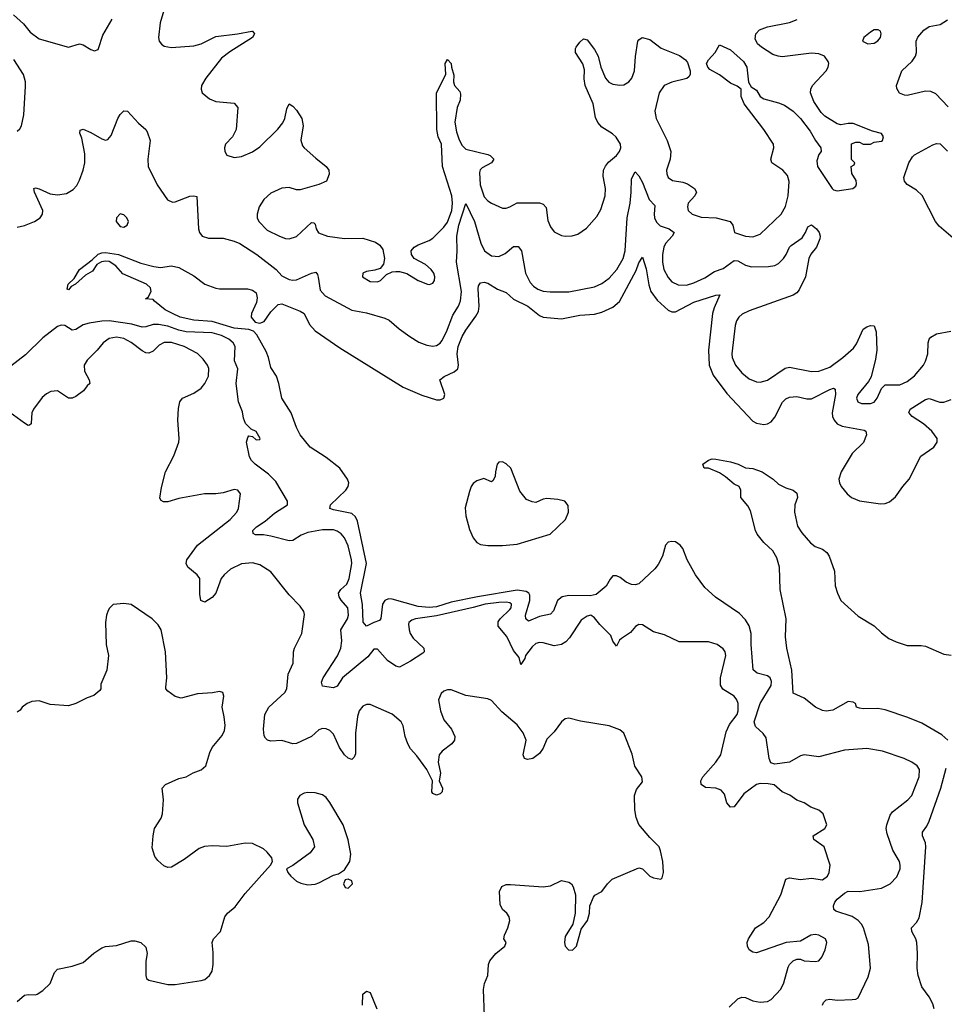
# Model space of a CAD drawing. Header units: inches. Extents: x 1449094 to 1618372, y 389908 to 534307.
# Tile 309 of 494: x 1542644 to 1547672, y 453334 to 458688. Entities that reach past the tile are written whole.
import ezdxf

# ---------------------------------------------------------------- set-up
doc = ezdxf.new("R2010")
doc.units = ezdxf.units.IN
doc.header["$MEASUREMENT"] = 0
doc.layers.add('B5445', color=7, linetype='Continuous')

msp = doc.modelspace()

# ---------------------------------------------------------------- linework, layer by layer
at = {"layer": 'B5445', "color": 5}
for points, elevation in [([(1543454.3, 458830), (1543408.7, 458670), (1543399.6, 458590), (1543402.6, 458570), (1543414.4, 458554.4), (1543430, 458544), (1543470, 458535.9), (1543590, 458546), (1543630, 458556.9), (1543710, 458595.9), (1543829, 458611), (1543906, 458626), (1543910, 458626), (1543920.7, 458610), (1543910.2, 458589.8), (1543786.4, 458513.6), (1543740.9, 458479.1), (1543656.5, 458370), (1543632.2, 458330), (1543630.4, 458310), (1543635.5, 458290), (1543676.4, 458256.4), (1543710, 458242.4), (1543810, 458234), (1543830.3, 458210.2), (1543822, 458090), (1543801.6, 458050), (1543763.8, 458010), (1543757.1, 457990), (1543759.3, 457970), (1543770, 457950.8), (1543810, 457937.4), (1543850, 457943.2), (1543910, 457969.1), (1543950, 457996.5), (1544048, 458092), (1544074.1, 458125.9), (1544085.3, 458150), (1544096.9, 458203.1), (1544110, 458230.7), (1544130, 458218), (1544150, 458196.4), (1544178.9, 458150), (1544184.6, 458110), (1544173.3, 458033.3), (1544182.4, 458002.4), (1544190.3, 457990.3), (1544254.1, 457934.1), (1544310.5, 457890), (1544325.5, 457870), (1544327.7, 457847.7), (1544311.6, 457810), (1544270, 457791.2), (1544170, 457762.6), (1544150, 457763.1), (1544110, 457774.6), (1544070, 457772.2), (1544010, 457744.4), (1543972.2, 457710), (1543945.3, 457670), (1543934.9, 457630), (1543934.9, 457610), (1543944.2, 457590), (1543990, 457544), (1544056.4, 457510), (1544090, 457498.3), (1544110, 457495.7), (1544150, 457509.5), (1544230, 457584.9), (1544243.4, 457583.4), (1544250, 457576), (1544255.8, 457550), (1544269.5, 457529.5), (1544317.3, 457510), (1544410, 457498.2), (1544510, 457500.2), (1544578.8, 457478.8), (1544601.8, 457461.8), (1544618, 457438), (1544628.2, 457390), (1544621.4, 457358.6), (1544604.5, 457335.5), (1544575.2, 457324.8), (1544530, 457318.7), (1544510.8, 457310), (1544507.7, 457290), (1544550, 457264.9), (1544590, 457263.1), (1544605.2, 457270), (1544638, 457302), (1544670, 457316), (1544690, 457318.8), (1544710, 457318.8), (1544750, 457307.7), (1544810.8, 457270), (1544862, 457250), (1544871.6, 457248.4), (1544890, 457254.8), (1544899.5, 457270), (1544900.7, 457290), (1544895.6, 457310), (1544880.7, 457330), (1544850, 457355.6), (1544788.7, 457390), (1544774, 457410), (1544773.2, 457430), (1544789.2, 457450), (1544810, 457463), (1544870, 457487), (1544890, 457500.4), (1544950, 457559.5), (1544970, 457586.4), (1544993, 457650), (1544997, 457690), (1544993.4, 457730), (1544943.4, 457890), (1544937.1, 458010), (1544919.8, 458050), (1544912.8, 458090), (1544909.7, 458290.3), (1544962, 458390), (1544958, 458450), (1544970, 458471), (1544991, 458450), (1544991.3, 458430), (1545005.4, 458385.4), (1545003, 458350), (1545008.5, 458330), (1545037.1, 458297.1), (1545041.7, 458281.7), (1545038.3, 458250), (1545022.8, 458210), (1545011, 458130), (1545018.6, 458078.6), (1545033.8, 458033.8), (1545050, 458002.6), (1545070, 457983.2), (1545190, 457954.7), (1545203, 457950), (1545223.1, 457930), (1545210.4, 457910), (1545158, 457882), (1545148.7, 457871.3), (1545144.1, 457855.9), (1545148.1, 457790), (1545170, 457724.9), (1545190, 457702.4), (1545209.5, 457689.5), (1545270, 457662.3), (1545290, 457663.1), (1545309.8, 457670.2), (1545350, 457691.4), (1545470, 457691.3), (1545490, 457685.3), (1545506, 457666), (1545516.3, 457596.3), (1545530, 457560.4), (1545550, 457534.9), (1545590, 457514.3), (1545610, 457510.3), (1545648.3, 457511.7), (1545678.2, 457521.8), (1545726, 457554), (1545783.1, 457616.9), (1545804.3, 457655.7), (1545827.4, 457730), (1545829, 457770), (1545816, 457836), (1545819.1, 457870), (1545828.9, 457891.1), (1545846.7, 457913.3), (1545889.7, 457950), (1545906, 457970), (1545912.6, 457990), (1545910.8, 458010.8), (1545888.4, 458048.5), (1545867.2, 458067.2), (1545810, 458102.9), (1545788.7, 458128.7), (1545775.5, 458155.5), (1545762.5, 458230), (1545719.4, 458330), (1545713.6, 458366.4), (1545715.1, 458415.1), (1545707, 458447), (1545666.6, 458510), (1545666, 458530), (1545670, 458538), (1545690, 458566), (1545710, 458582.8), (1545730, 458578.8), (1545770, 458526), (1545790.2, 458490), (1545804.4, 458430), (1545829, 458370), (1545847.3, 458347.3), (1545870, 458336.9), (1545908, 458332), (1545930, 458334), (1545957, 458350), (1545973.6, 458370), (1545987.6, 458410), (1545992.9, 458487.1), (1546005.6, 458570), (1546010, 458578.8), (1546029.6, 458590.3), (1546070, 458579.1), (1546133, 458533), (1546232.8, 458492.7), (1546264.9, 458470), (1546275.1, 458455.1), (1546290.7, 458410), (1546290.7, 458390), (1546283, 458377), (1546272, 458368), (1546190, 458348.4), (1546149.4, 458330.6), (1546121.3, 458290), (1546098.2, 458190), (1546105.6, 458150), (1546164.9, 458030), (1546184.2, 457970), (1546182, 457930), (1546161.7, 457870), (1546162.8, 457850), (1546170.2, 457830.2), (1546193, 457813), (1546250, 457805), (1546275.9, 457795.9), (1546312.8, 457770), (1546324, 457750), (1546316, 457730), (1546279, 457690), (1546274.7, 457670), (1546279, 457650), (1546301.3, 457630), (1546350, 457614), (1546431, 457610), (1546507.3, 457590), (1546522.4, 457570), (1546531, 457530), (1546590.2, 457510.2), (1546630, 457506.9), (1546670, 457522.3), (1546784.4, 457630), (1546808.5, 457671.5), (1546823.2, 457730), (1546828.3, 457808.3), (1546820, 457840), (1546794, 457870), (1546733.6, 457910), (1546728, 457930), (1546744.7, 457990), (1546743, 458010), (1546691, 458091), (1546582.7, 458230), (1546566.6, 458270), (1546568, 458310), (1546546, 458326), (1546510, 458342.7), (1546450, 458387), (1546397, 458417), (1546385.2, 458430), (1546379.3, 458450), (1546389.3, 458470), (1546426, 458510), (1546450, 458551.3), (1546510, 458524.4), (1546580.2, 458460.2), (1546598.4, 458430), (1546607.3, 458347.3), (1546622, 458322), (1546650, 458304.7), (1546671, 458270), (1546690, 458257.3), (1546770, 458236.3), (1546802, 458222), (1546850.5, 458190.5), (1546890.6, 458150.6), (1546942, 458082), (1546970.8, 458030), (1547001, 457990), (1547002.8, 457970), (1546990, 457954), (1546979.6, 457920.4), (1546982.6, 457890), (1547062.4, 457770), (1547070, 457763.1), (1547090, 457757.6), (1547174, 457770), (1547190, 457782.8), (1547195.1, 457795.1), (1547192.5, 457812.5), (1547169, 457851), (1547166, 457890), (1547182, 457898), (1547186, 457910), (1547168, 457928), (1547167.3, 458012.7), (1547190, 458022), (1547210, 458022), (1547230, 458011.3), (1547270, 458011.3), (1547290, 458021), (1547330, 458026.8), (1547335.3, 458030), (1547341.2, 458050), (1547330, 458068.7), (1547282, 458082), (1547176, 458124), (1547150, 458124), (1547110, 458115.3), (1547090, 458122), (1547022.7, 458162.7), (1547002.7, 458182.7), (1546962.5, 458242.5), (1546943.7, 458290), (1546946, 458310), (1546955.6, 458330), (1547029.7, 458410), (1547040.5, 458430), (1547043.6, 458450), (1547040.5, 458460.5), (1547020.9, 458490), (1546990, 458502.7), (1546950, 458505.5), (1546790, 458484.8), (1546768.5, 458488.5), (1546738.8, 458498.8), (1546678.2, 458538.2), (1546656.3, 458556.3), (1546643.3, 458583.3), (1546647.6, 458610), (1546667.3, 458632.7), (1546710, 458648.6), (1546830, 458672.9), (1546871, 458689)], 560), ([(1542610, 458713.7), (1542664.2, 458664.2), (1542700, 458620), (1542750, 458583.6), (1542910, 458538.8), (1542970, 458556.3), (1542990, 458550.6), (1543030, 458525.5), (1543050, 458519.1), (1543070, 458524.9), (1543073.3, 458530), (1543095.8, 458604.2), (1543147.4, 458690)], 560), ([(1547693.7, 458213.7), (1547625.3, 458285.3), (1547597.8, 458297.8), (1547570, 458299.2), (1547470, 458275.1), (1547456.3, 458276.3), (1547427.6, 458287.6), (1547414.2, 458314.1), (1547412.8, 458330), (1547418.3, 458350), (1547441.5, 458410), (1547497.2, 458462.8), (1547514.8, 458490), (1547519.8, 458510), (1547518.5, 458570), (1547527.4, 458592.6), (1547561, 458630), (1547589.6, 458650), (1547650, 458660.7), (1547690, 458686.5)], 540), ([(1542630, 458082), (1542645.4, 458094.6), (1542654, 458110), (1542667.1, 458170), (1542675.8, 458324.2), (1542674.7, 458350), (1542664.7, 458390), (1542611.9, 458471.9)], 560), ([(1542630, 457560.1), (1542670, 457568.8), (1542723.8, 457590), (1542755.3, 457610), (1542768.2, 457630), (1542769.8, 457650), (1542724, 457750), (1542721.2, 457770), (1542730, 457773.7), (1542750, 457768.7), (1542810, 457741.2), (1542850, 457734.5), (1542898, 457742), (1542935.1, 457764.9), (1542954.4, 457785.6), (1542970, 457815.3), (1542989.3, 457870), (1542997.3, 457910), (1542997.4, 457957.4), (1542982.5, 458042.5), (1542971.8, 458070), (1542972.9, 458087.1), (1542990, 458092), (1543030, 458074.6), (1543090, 458039.5), (1543110, 458033), (1543124.1, 458035.9), (1543142, 458058), (1543177.2, 458150), (1543190, 458172), (1543210, 458191.3), (1543230, 458191), (1543290, 458124.7), (1543330, 458091), (1543337.5, 458077.5), (1543352.7, 458030), (1543340.3, 457930), (1543342.6, 457890), (1543391.5, 457790), (1543448.2, 457708.2), (1543474.9, 457694.9), (1543490, 457697), (1543570, 457728.5), (1543590.6, 457730.6), (1543606.4, 457726.4), (1543616.9, 457550), (1543621.1, 457530), (1543635.5, 457510), (1543670, 457499.1), (1543750, 457499.7), (1543810, 457483.7), (1543841.5, 457470), (1543934, 457410), (1544038.3, 457330), (1544070, 457294.9), (1544110, 457274.9), (1544130, 457270.4), (1544150, 457272.4), (1544230, 457310.2), (1544254.1, 457314.1), (1544262.9, 457302.9), (1544267.1, 457287.1), (1544277.2, 457217.2), (1544305.3, 457185.3), (1544450, 457108.8), (1544530, 457094.3), (1544630, 457065.5), (1544653.5, 457053.5), (1544706.6, 457006.6), (1544764.6, 456964.6), (1544813.9, 456933.9), (1544857.6, 456917.6), (1544890, 456913.1), (1544910, 456916.4), (1544930, 456928.9), (1544939.2, 456940.8), (1544964.5, 456990), (1544998.5, 457081.5), (1545029.9, 457130), (1545041.2, 457158.8), (1545045.8, 457210), (1545018.8, 457370), (1545023.5, 457430), (1545021.8, 457510), (1545032, 457570), (1545070, 457688.2), (1545117.1, 457590), (1545152.2, 457472.2), (1545172.3, 457430), (1545210, 457403.5), (1545250, 457399.2), (1545284, 457416), (1545330, 457454.7), (1545354.8, 457454.8), (1545372.9, 457430), (1545394, 457310), (1545419.1, 457259.1), (1545438, 457238), (1545461.9, 457221.9), (1545490, 457211.9), (1545527.8, 457207.8), (1545630, 457207.3), (1545770, 457234.2), (1545810, 457253.2), (1545850, 457281.6), (1545890.7, 457329.3), (1545925.4, 457390), (1545936.7, 457430), (1545946.5, 457610), (1545963.6, 457690), (1545969.9, 457749.9), (1545970, 457822), (1545990, 457860.7), (1546010, 457838), (1546030, 457802), (1546066.3, 457710), (1546097, 457677), (1546094.1, 457630), (1546096.8, 457610), (1546107.2, 457587.2), (1546127.2, 457567.2), (1546175.8, 457550), (1546202.3, 457530), (1546191.3, 457510), (1546155.5, 457470), (1546146.3, 457450), (1546138.9, 457410), (1546139.2, 457370), (1546147.2, 457330), (1546170, 457285.8), (1546190, 457262.9), (1546225.5, 457245.5), (1546270, 457244.8), (1546310, 457256), (1546370, 457284.5), (1546422.4, 457317.6), (1546470, 457335.6), (1546530, 457377.5), (1546550, 457377), (1546590, 457352.7), (1546624.1, 457344.1), (1546715, 457345), (1546750, 457351.3), (1546770, 457362.8), (1546796.8, 457390), (1546811.7, 457410), (1546829.8, 457450), (1546839.7, 457460.3), (1546898.2, 457501.8), (1546917.7, 457530), (1546930, 457560.7), (1546950, 457572.4), (1546976.3, 457550), (1546990.8, 457530), (1546997.3, 457510), (1546995.5, 457495.5), (1546976.1, 457450), (1546946.8, 457413.2), (1546934.6, 457390), (1546916.3, 457290), (1546881.9, 457218.1), (1546870, 457202.4), (1546850.6, 457189.4), (1546610, 457104), (1546573.4, 457086.6), (1546554, 457070), (1546541.6, 457050), (1546534.9, 457025.1), (1546516.3, 456870), (1546518, 456850), (1546537.2, 456810), (1546570, 456767.9), (1546610, 456734.7), (1546650, 456718.2), (1546670, 456717.2), (1546710, 456728.4), (1546807.1, 456792.9), (1546830, 456798.6), (1546950, 456774.3), (1546990, 456776.8), (1547050, 456798.8), (1547120.7, 456850), (1547177.6, 456902.4), (1547195.3, 456924.7), (1547230, 457005.3), (1547250, 457018.3), (1547270, 457024.4), (1547290, 457022.8), (1547301.1, 456990), (1547304.8, 456890), (1547298.5, 456841.5), (1547273.5, 456746.5), (1547258.9, 456721), (1547201.8, 456650), (1547194.3, 456630), (1547201.3, 456610), (1547221, 456601), (1547270, 456601), (1547290, 456608.5), (1547307.7, 456630), (1547330, 456682), (1547350, 456703), (1547430, 456702.4), (1547470, 456720.9), (1547510, 456750.3), (1547558.5, 456810), (1547570, 456830.5), (1547582.2, 456870), (1547584.2, 456930), (1547589.8, 456950), (1547599.1, 456961), (1547630, 456978.9), (1547706.6, 456993.4)], 540), ([(1547770, 457456.3), (1547644.2, 457564.2), (1547623.5, 457590), (1547552.2, 457732.2), (1547521.5, 457761.5), (1547470, 457791.4), (1547455.9, 457810), (1547451.1, 457830), (1547478.6, 457910), (1547498.8, 457941.2), (1547510, 457952), (1547610, 458007.3), (1547630, 458014.6), (1547650, 458012.4), (1547690, 457972.7)], 540), ([(1547009.7, 453330), (1547015.5, 453344.5), (1547030, 453357.6), (1547050, 453361.8), (1547090, 453356), (1547170, 453359.6), (1547190, 453362.4), (1547202.7, 453370), (1547257.4, 453482.6), (1547269.8, 453530.2), (1547259.1, 453659.1), (1547233.3, 453750), (1547222.5, 453770), (1547203.8, 453790), (1547170, 453811.6), (1547081.2, 453841.2), (1547071.6, 453850), (1547069.2, 453870), (1547076.4, 453890), (1547090, 453905.5), (1547130, 453938.3), (1547150, 453948.4), (1547211.8, 453948.2), (1547330, 453966.1), (1547378, 453990), (1547413.5, 454026.5), (1547432.2, 454070), (1547432.3, 454090), (1547427.9, 454110), (1547392.2, 454172.2), (1547361.3, 454261.3), (1547356.2, 454290), (1547358.8, 454310), (1547378.2, 454361.8), (1547390, 454380.6), (1547474, 454446), (1547494.5, 454470), (1547536.1, 454570), (1547537.1, 454610), (1547524.5, 454630), (1547495.5, 454650), (1547454.1, 454670), (1547336.5, 454710), (1547250, 454725), (1547130, 454716.6), (1546990, 454679.9), (1546910, 454690.4), (1546890, 454684.7), (1546830, 454649.9), (1546750, 454638.9), (1546727.7, 454647.7), (1546720.2, 454670), (1546702.3, 454782.3), (1546686.3, 454806.3), (1546644.3, 454844.3), (1546637.3, 454870), (1546671.4, 454970), (1546730, 455066.7), (1546733.1, 455090), (1546724.7, 455110), (1546710, 455120.7), (1546655, 455135), (1546633.3, 455153.3), (1546621.2, 455290), (1546622.4, 455350), (1546611.1, 455391.1), (1546590, 455423.7), (1546559, 455459), (1546427.6, 455547.6), (1546370, 455600.7), (1546319.7, 455670), (1546273.6, 455750), (1546250, 455812.3), (1546236.2, 455830), (1546210, 455847.8), (1546190, 455851.1), (1546170, 455846), (1546155.3, 455830), (1546139.1, 455770), (1546115.1, 455724.9), (1546097.4, 455702.6), (1546010, 455620.8), (1545990, 455615.3), (1545970, 455617.4), (1545941.6, 455630), (1545910, 455655.1), (1545890, 455663.1), (1545870, 455663), (1545854, 455646), (1545832.9, 455607.1), (1545778.3, 455561.7), (1545745.7, 455554.3), (1545630, 455556.2), (1545593.6, 455550), (1545568.2, 455530), (1545546.8, 455473.2), (1545530, 455455.7), (1545470, 455443.4), (1545410, 455417.1), (1545397.1, 455430), (1545393.7, 455450), (1545418.9, 455530), (1545418.1, 455558.1), (1545413.2, 455570), (1545398.6, 455578.6), (1545350, 455585.5), (1545133, 455550), (1544990, 455520.6), (1544910, 455496), (1544871, 455491), (1544810, 455496.2), (1544670, 455536.6), (1544650, 455538.4), (1544629.7, 455530.3), (1544616.4, 455510), (1544608.3, 455431.7), (1544600, 455420), (1544569.5, 455410.5), (1544529.8, 455389.8), (1544512.4, 455412.4), (1544508, 455508), (1544497.6, 455570), (1544529.2, 455730.8), (1544481.7, 455961.7), (1544470, 455985.3), (1544450, 456002.9), (1544350, 456021.8), (1544329.8, 456030), (1544334.2, 456050), (1544417.6, 456130), (1544430, 456148.7), (1544432.9, 456170), (1544426.6, 456190), (1544385, 456250), (1544310, 456307.8), (1544224.1, 456364.1), (1544169.7, 456430), (1544149.7, 456470), (1544119.7, 456550), (1544070, 456629.5), (1544053.5, 456710), (1544040.3, 456750), (1544010, 456796.9), (1543997.7, 456850), (1543984.3, 456884.3), (1543934.1, 456974.1), (1543914.8, 456994.8), (1543890, 457003.9), (1543810.1, 457009.9), (1543690, 457045.7), (1543590, 457053.8), (1543517.2, 457070), (1543475.3, 457090), (1543435.3, 457110), (1543376.4, 457156.4), (1543370, 457166), (1543328, 457170), (1543342, 457178), (1543358, 457210), (1543355.3, 457230), (1543334, 457250), (1543205.6, 457305.6), (1543166, 457350), (1543130, 457372.8), (1543110, 457375.4), (1543088.8, 457371.2), (1543063.4, 457356.6), (1543040, 457320.1), (1543001.3, 457298.7), (1542946.8, 457250), (1542923, 457237), (1542910, 457219), (1542902.7, 457222.7), (1542907.6, 457250), (1542939.4, 457280.6), (1542969.8, 457330.2), (1543038.2, 457381.8), (1543070, 457412), (1543090, 457420.3), (1543110, 457422.3), (1543180.4, 457410), (1543303, 457363), (1543373.5, 457346.5), (1543410, 457340.8), (1543470, 457348.4), (1543510, 457339.5), (1543590, 457294), (1543650, 457250.3), (1543710, 457227.2), (1543730, 457223.7), (1543883.6, 457223.6), (1543910, 457217.7), (1543930, 457203), (1543935.7, 457175.7), (1543932, 457150), (1543904.1, 457090), (1543902.9, 457070), (1543923.6, 457043.5), (1543950, 457037.4), (1543973.4, 457046.6), (1544010, 457099.8), (1544050, 457139.4), (1544070, 457142.6), (1544170, 457102.4), (1544190.7, 457090.7), (1544220.1, 457030), (1544250, 456996.6), (1544384.1, 456904.1), (1544729.8, 456689.8), (1544830, 456646.7), (1544910, 456621.1), (1544930, 456621.5), (1544950.9, 456629.1), (1544955.3, 456650), (1544928.6, 456730), (1544951.8, 456748.2), (1545007.1, 456772.9), (1545026.3, 456790), (1545030.9, 456810), (1545023.2, 456870), (1545027.5, 456910), (1545050, 456964.9), (1545070, 457000.2), (1545125, 457075), (1545138.8, 457101.2), (1545141.7, 457130), (1545136.4, 457223.6), (1545139.6, 457240.4), (1545150, 457256.3), (1545170, 457261.3), (1545190, 457254.9), (1545241.9, 457221.9), (1545290, 457204.7), (1545328.8, 457168.8), (1545406.4, 457130), (1545470, 457078.6), (1545490, 457070.2), (1545590, 457061.8), (1545690, 457081.7), (1545770, 457085.9), (1545810, 457096.8), (1545870, 457124.4), (1545904.8, 457155.2), (1545995.5, 457324.5), (1546010, 457365.3), (1546030, 457396.4), (1546050, 457333.4), (1546065.1, 457245.1), (1546076.2, 457210), (1546110, 457161.7), (1546170, 457108.2), (1546190, 457099.2), (1546210, 457098.8), (1546310, 457151.7), (1546430.3, 457190.3), (1546451.8, 457191.8), (1546419.7, 457120.3), (1546412.2, 457090), (1546390.1, 456889.9), (1546394.1, 456810), (1546415.5, 456755.5), (1546490, 456656), (1546630, 456504.5), (1546650, 456493), (1546690, 456487.3), (1546710, 456490.2), (1546730, 456500.8), (1546750, 456525.7), (1546791.7, 456608.3), (1546810, 456625.5), (1546830, 456634.4), (1546870, 456639.4), (1546925.2, 456625.2), (1546950, 456626.4), (1547050, 456677), (1547070, 456683.6), (1547078.2, 456678.2), (1547079.8, 456650), (1547061.9, 456550), (1547064.1, 456530), (1547073.4, 456510), (1547090.1, 456490.1), (1547116.8, 456476.8), (1547236, 456456), (1547245.3, 456450), (1547249.2, 456430), (1547231.6, 456388.4), (1547170, 456328.4), (1547111.5, 456230), (1547099, 456190), (1547102, 456170), (1547111.3, 456150), (1547144.4, 456110), (1547167.4, 456090), (1547210, 456071.1), (1547324.9, 456055.1), (1547350, 456056.9), (1547374.2, 456065.8), (1547406.6, 456093.4), (1547446.3, 456150), (1547481.7, 456190), (1547544.9, 456315.1), (1547615.8, 456364.2), (1547632.8, 456390), (1547633, 456410), (1547604.4, 456450), (1547559.3, 456490), (1547497.2, 456530), (1547483.9, 456543.9), (1547479.3, 456550), (1547486.6, 456570), (1547570, 456622.8), (1547590, 456627.9), (1547648.3, 456608.3), (1547670, 456608.1), (1547710, 456623)], 520), ([(1546502.3, 453317.7), (1546550, 453364.2), (1546570, 453373.4), (1546590, 453372), (1546630, 453353.7), (1546670, 453344.9), (1546710, 453348.5), (1546730, 453360.5), (1546782.8, 453417.2), (1546798.5, 453450), (1546823.3, 453536.7), (1546830, 453550.7), (1546850, 453570.8), (1546870, 453578.8), (1546890, 453578.8), (1546910, 453571), (1546970, 453566.8), (1546990, 453571), (1547005.2, 453590), (1547023.7, 453630), (1547032.7, 453670), (1547025.2, 453690), (1546990, 453709.6), (1546970, 453714.3), (1546946.8, 453710), (1546890, 453678), (1546812, 453670), (1546650, 453614.5), (1546630, 453617.7), (1546611.6, 453630), (1546601.5, 453650), (1546600.4, 453670), (1546607.4, 453690), (1546644.7, 453750), (1546690, 453778), (1546719.7, 453810), (1546783.5, 453930), (1546810, 454014), (1546830, 454021.6), (1546890, 454011.8), (1546950, 454020.3), (1547010, 454011.6), (1547037.2, 454030), (1547045.7, 454050), (1547051, 454090), (1547018, 454190), (1546962, 454230), (1546958, 454250), (1547022, 454290), (1547032.7, 454310), (1547013.2, 454370), (1546988.9, 454388.9), (1546945.6, 454405.6), (1546910, 454428.7), (1546870, 454444), (1546832.1, 454472.1), (1546790, 454489.2), (1546747.2, 454527.2), (1546713.2, 454533.2), (1546670, 454534.2), (1546650, 454528.4), (1546582, 454478), (1546530, 454407.1), (1546510, 454405.1), (1546490, 454429.4), (1546476.4, 454476.4), (1546458.3, 454498.3), (1546430, 454508.7), (1546372.7, 454512.7), (1546349.6, 454530), (1546348, 454550), (1546358, 454570), (1546430, 454650.4), (1546457.4, 454690), (1546485.2, 454814.8), (1546504.5, 454855.5), (1546544.6, 454910), (1546551.7, 454930), (1546551.2, 454970), (1546542.9, 454990), (1546528.3, 455010), (1546466.7, 455046.7), (1546455.4, 455070), (1546455.5, 455110), (1546483, 455230), (1546479.6, 455250), (1546470, 455266), (1546437.2, 455290), (1546390, 455304), (1546230, 455304.4), (1546150, 455343), (1546090, 455359.7), (1546030, 455397.6), (1546010, 455398.4), (1545992, 455388), (1545965.1, 455354.9), (1545916.1, 455323.9), (1545906.2, 455313.8), (1545890, 455281.2), (1545870, 455308.7), (1545859.4, 455339.4), (1545798.8, 455398.8), (1545770, 455435.1), (1545750, 455449.7), (1545730, 455444.7), (1545697.5, 455422.5), (1545634, 455326), (1545614.4, 455305.6), (1545590.1, 455289.9), (1545550, 455283.5), (1545490, 455299.7), (1545470, 455302), (1545450, 455295.1), (1545430, 455277.4), (1545394.6, 455230), (1545390, 455214), (1545370, 455181.2), (1545359.4, 455219.4), (1545330, 455257.3), (1545293.7, 455333.7), (1545246.4, 455390), (1545245.9, 455414.1), (1545256.2, 455430), (1545310, 455481.5), (1545315.7, 455490), (1545318.2, 455510), (1545310, 455516.2), (1545290, 455520.4), (1545250, 455519), (1545175.8, 455510), (1545110, 455491.2), (1544910, 455447), (1544795.5, 455430), (1544776.7, 455423.3), (1544760.2, 455410), (1544759, 455401), (1544761.2, 455370), (1544767.6, 455350), (1544784.2, 455324.2), (1544840.9, 455270), (1544843.1, 455250), (1544836.1, 455243.9), (1544770, 455200.4), (1544710, 455168), (1544690, 455172), (1544643.4, 455203.4), (1544590, 455265.4), (1544570, 455264.4), (1544537.5, 455222.5), (1544399.6, 455110), (1544370, 455064.2), (1544350, 455054.3), (1544290, 455064.7), (1544285.6, 455085.6), (1544294.6, 455110), (1544371.5, 455228.5), (1544390.8, 455270), (1544396.1, 455310), (1544390.5, 455370), (1544426.7, 455430), (1544432.8, 455450), (1544429, 455490), (1544392.3, 455532.3), (1544381.7, 455550), (1544378.4, 455570), (1544389.8, 455590), (1544422.2, 455617.8), (1544436.1, 455650), (1544449.3, 455730), (1544448.8, 455750), (1544430, 455826.6), (1544410, 455869.8), (1544392.1, 455892.1), (1544370, 455907.5), (1544350, 455913.7), (1544290, 455913.5), (1544210, 455898.5), (1544175, 455885), (1544130, 455855.9), (1544110, 455853.7), (1544010, 455879.6), (1543970, 455886.2), (1543927.1, 455887.1), (1543913.4, 455893.4), (1543911.2, 455910), (1543931.2, 455930), (1543979.7, 455960.3), (1544030, 456004.1), (1544099.5, 456050), (1544100.9, 456070), (1544037.4, 456177.4), (1543996.9, 456216.9), (1543924.7, 456270), (1543904.4, 456290), (1543893.6, 456310), (1543878, 456390), (1543884.5, 456415.5), (1543890, 456424.7), (1543910, 456421), (1543930, 456404), (1543950, 456404.7), (1543952, 456410), (1543930, 456448.7), (1543902, 456462), (1543872.5, 456492.5), (1543861.8, 456521.8), (1543856.1, 456556.1), (1543834, 456610), (1543822, 456710), (1543829.5, 456790), (1543812.8, 456832.8), (1543814.9, 456910), (1543804.5, 456930), (1543781.8, 456950), (1543741.7, 456970), (1543690, 456985.3), (1543549.1, 456990.9), (1543510, 456999.1), (1543450, 457020.7), (1543399.3, 457030), (1543369.6, 457030.4), (1543330, 457017.5), (1543310, 457016), (1543252.9, 457032.9), (1543130.4, 457049.6), (1543090, 457048.5), (1543021.7, 457038.3), (1542990, 457028.7), (1542950, 457003.8), (1542930, 456999.8), (1542890, 457024.9), (1542870, 457027.1), (1542850, 457018.7), (1542770, 456957.6), (1542675.3, 456864.7), (1542595.4, 456804.6)], 540), ([(1545171.5, 453270), (1545165.4, 453414.6), (1545171.9, 453448.1), (1545189.3, 453490), (1545193.2, 453550), (1545201.2, 453570), (1545233.2, 453610), (1545282, 453650), (1545288.7, 453670), (1545277.2, 453690), (1545280.9, 453710), (1545298.4, 453750), (1545309.4, 453790), (1545306, 453810), (1545292.7, 453830), (1545269.4, 453850), (1545257.5, 453877.5), (1545252.5, 453947.5), (1545265.4, 453974.6), (1545290, 453984.9), (1545313.6, 453986.4), (1545490, 453972.4), (1545530, 453979.1), (1545590, 454006.8), (1545630, 453998.8), (1545644.7, 453990), (1545653.7, 453973.7), (1545665.5, 453930), (1545664, 453830), (1545651, 453769), (1545610, 453702), (1545606.7, 453670), (1545610.7, 453650), (1545627.7, 453630), (1545650, 453628), (1545671.8, 453650), (1545697.2, 453742.8), (1545732, 453790), (1545742, 453830), (1545743.7, 453870), (1545763.5, 453916.5), (1545771.7, 453928.3), (1545810, 453947.3), (1545840.9, 453990), (1545865.9, 454014.1), (1546010, 454075.5), (1546030.4, 454070.4), (1546070, 454030.8), (1546090, 454021), (1546130, 454014), (1546138, 454022), (1546144, 454050), (1546140.9, 454110), (1546129.4, 454169.4), (1546121.2, 454190), (1546070, 454240.9), (1546010, 454311.6), (1545995.6, 454350), (1545988.9, 454391.1), (1545986.6, 454470), (1545998, 454502), (1546030, 454544), (1546026.6, 454570), (1545988.5, 454628.5), (1545974.1, 454694.1), (1545928.5, 454808.5), (1545907.2, 454827.2), (1545850, 454848.5), (1545692.7, 454872.7), (1545630, 454889.4), (1545610, 454886), (1545590, 454869.3), (1545550, 454816.2), (1545510, 454776.2), (1545490, 454726), (1545470, 454697), (1545434, 454670), (1545404.7, 454664.8), (1545389.7, 454669.8), (1545382.6, 454690), (1545397.7, 454770), (1545382, 454810), (1545350, 454853.7), (1545265.2, 454925.2), (1545210, 454985.1), (1545190, 454994.3), (1545070, 455013), (1544990, 455044.2), (1544970, 455043.6), (1544950, 455036.2), (1544936.1, 455023.9), (1544921.6, 454990), (1544931.7, 454930), (1544950, 454880.5), (1544992, 454830), (1545010.3, 454790), (1545008.5, 454770), (1544994, 454750), (1544941.3, 454710), (1544925.3, 454690), (1544920.3, 454650), (1544931.5, 454590), (1544925.5, 454550), (1544943.7, 454510), (1544941.1, 454490), (1544930, 454478.9), (1544910, 454471.2), (1544890, 454480.5), (1544884.8, 454490), (1544888, 454550), (1544858.3, 454610), (1544804.2, 454684.2), (1544770, 454722.6), (1544754.6, 454750), (1544739.5, 454790), (1544729, 454849), (1544718, 454870), (1544670, 454912.1), (1544550, 454964.5), (1544530, 454963.6), (1544510, 454955.6), (1544490, 454929.4), (1544481.8, 454898.1), (1544470.9, 454809.1), (1544470, 454695.3), (1544462.8, 454677.3), (1544450, 454664.7), (1544430, 454672.6), (1544409.9, 454689.9), (1544382.2, 454730), (1544350, 454802.4), (1544330, 454822), (1544310, 454831.1), (1544290, 454832.8), (1544270, 454825.6), (1544230, 454789.6), (1544150, 454752.3), (1544130, 454749.7), (1544068.7, 454768.7), (1544010, 454764.6), (1543990.7, 454770.7), (1543980.6, 454780.6), (1543973.6, 454793.6), (1543969.7, 454830), (1543977.2, 454910), (1543998, 454950), (1544086.6, 455030), (1544097.5, 455050), (1544104.2, 455130), (1544130.5, 455189.5), (1544133.4, 455250), (1544138.5, 455270), (1544177.8, 455350), (1544192.9, 455452.9), (1544188.5, 455470), (1544170, 455498), (1544110, 455560.5), (1544010, 455686), (1543950, 455723.8), (1543910, 455735.3), (1543850, 455729.8), (1543790, 455699.7), (1543755.3, 455670), (1543739.5, 455650), (1543710, 455569.5), (1543690, 455545.1), (1543650, 455521.2), (1543629.6, 455529.6), (1543624.4, 455564.4), (1543623.6, 455650), (1543609.6, 455670), (1543558.7, 455710), (1543549.6, 455730), (1543552.8, 455750), (1543610.9, 455830), (1543788.2, 455970), (1543824.2, 456010), (1543833.3, 456030), (1543844, 456110), (1543830, 456128.7), (1543810, 456133.2), (1543750, 456115.1), (1543710.4, 456109.6), (1543649.6, 456109.7), (1543510, 456084.7), (1543450, 456065.4), (1543425.2, 456065.2), (1543412.7, 456072.7), (1543406.6, 456086.6), (1543415.7, 456144.3), (1543437.7, 456230), (1543483, 456317), (1543508.8, 456390), (1543511.1, 456410), (1543504.1, 456510), (1543507.2, 456572.8), (1543514.9, 456610), (1543530, 456630.2), (1543590, 456656.1), (1543630, 456685), (1543650.6, 456710), (1543669.8, 456750), (1543671.7, 456791.7), (1543665.4, 456810), (1543642.5, 456842.5), (1543610, 456872.1), (1543537.6, 456910), (1543470, 456931.9), (1543430, 456931.5), (1543402.8, 456917.2), (1543370, 456885.7), (1543346.5, 456873.5), (1543330, 456875.5), (1543310, 456886.3), (1543250, 456933.2), (1543210, 456954.5), (1543170, 456961), (1543130, 456953.3), (1543098, 456930), (1543065.3, 456890), (1543010, 456836.8), (1542994, 456810), (1542996.3, 456776.3), (1543021.6, 456730), (1543026, 456710), (1543010, 456697.2), (1542990.4, 456670), (1542950, 456638.4), (1542930, 456629.4), (1542908.7, 456630), (1542850, 456669.2), (1542813.7, 456666.3), (1542790, 456653.2), (1542766, 456634), (1542718.8, 456570), (1542710.6, 456549.4), (1542707.1, 456492.9), (1542706, 456490), (1542697.1, 456482.9), (1542690, 456482), (1542670, 456493.3), (1542550, 456580.6)], 560), ([(1547691, 454771), (1547658.7, 454798.7), (1547550, 454862.2), (1547474.2, 454894.2), (1547350, 454935.9), (1547310, 454942.3), (1547230, 454940.2), (1547210, 454943.8), (1547194.5, 454950), (1547189.5, 454969.5), (1547177.2, 454977.2), (1547150, 454980.5), (1547066.6, 454933.4), (1547030, 454927.4), (1547010, 454931.8), (1546971.9, 454950), (1546910, 454998.1), (1546850, 455025.6), (1546842.9, 455150), (1546816.2, 455270), (1546807.7, 455332.3), (1546812, 455430), (1546780.2, 455590), (1546776.5, 455710), (1546762, 455762), (1546739.7, 455799.7), (1546690, 455844.4), (1546655, 455890), (1546645.7, 455910), (1546617.8, 456017.8), (1546604.2, 456044.2), (1546565.6, 456090), (1546565.2, 456130), (1546556, 456150), (1546530, 456162), (1546482.5, 456202.5), (1546450, 456222.9), (1546390, 456249.6), (1546366, 456250), (1546359.3, 456270), (1546390, 456292.4), (1546410, 456299.5), (1546430, 456298.7), (1546510, 456283.8), (1546550.6, 456270.6), (1546590.6, 456250.6), (1546630, 456248), (1546680.7, 456230), (1546740.7, 456190), (1546770, 456162), (1546810, 456142), (1546850, 456130.2), (1546870, 456114), (1546872.9, 456090), (1546859.7, 456050), (1546858.1, 456010), (1546874, 455934), (1546897.8, 455897.8), (1546943.8, 455843.8), (1546970, 455823.6), (1547010, 455808.7), (1547033.8, 455790), (1547045.7, 455770), (1547074.6, 455690), (1547079.1, 455610), (1547090.2, 455570), (1547109.2, 455530), (1547204, 455444), (1547290, 455391.3), (1547330, 455353.6), (1547370, 455323.9), (1547410, 455304.9), (1547470, 455285.8), (1547545.8, 455285.8), (1547570, 455281.6), (1547670, 455237.6), (1547710, 455232.2)], 480), ([(1542630.7, 453349.3), (1542670, 453383.8), (1542690, 453388), (1542730, 453384.9), (1542739, 453390), (1542769, 453410), (1542810, 453446.8), (1542832.5, 453507.5), (1542850, 453526), (1542930, 453540.7), (1542990, 453561), (1543048, 453612), (1543090, 453640.5), (1543110, 453648), (1543170, 453654), (1543250, 453678.8), (1543270, 453678.8), (1543302, 453670), (1543330, 453644.7), (1543336.3, 453610), (1543330.5, 453569.5), (1543330.6, 453490.6), (1543334.4, 453474.4), (1543345.8, 453465.8), (1543450, 453441.3), (1543490, 453442.4), (1543630, 453463.1), (1543650, 453468.5), (1543676.3, 453490), (1543690, 453514.8), (1543696.4, 453550), (1543696.2, 453616.2), (1543689.7, 453670.3), (1543698, 453690), (1543735.6, 453730), (1543759.3, 453810), (1543773.2, 453830), (1543816, 453864), (1543870, 453937.3), (1544008.7, 454090), (1544018, 454110), (1544015.3, 454130), (1543990, 454162), (1543970, 454179), (1543909.3, 454209.3), (1543870, 454209.4), (1543770, 454191.5), (1543690, 454195.6), (1543648, 454192), (1543619.1, 454180.9), (1543539, 454121), (1543470, 454079.3), (1543450, 454078), (1543427.5, 454087.5), (1543395.3, 454115.3), (1543378, 454138), (1543365.1, 454185.1), (1543369.7, 454249.7), (1543377.6, 454290), (1543414.1, 454345.9), (1543420.9, 454370), (1543426.1, 454446.1), (1543419.6, 454510), (1543437, 454530), (1543510, 454561.6), (1543549.4, 454570.6), (1543587.3, 454592.7), (1543630, 454608.4), (1543655.6, 454630), (1543677, 454703), (1543689.7, 454730), (1543744.7, 454795.3), (1543757.4, 454822.6), (1543760.4, 454850), (1543756.6, 454896.6), (1543744.5, 454950), (1543754, 455010), (1543748.7, 455028.7), (1543730, 455035.3), (1543693.2, 455026.8), (1543610, 455021.3), (1543521.3, 454998.7), (1543490, 455008.2), (1543450, 455036.2), (1543438.7, 455050), (1543438, 455058), (1543443.5, 455110), (1543436.8, 455250), (1543413.3, 455370), (1543396.9, 455396.9), (1543364.7, 455430), (1543250, 455507.3), (1543210, 455513.6), (1543152.3, 455507.7), (1543131.6, 455488.4), (1543124.7, 455475.3), (1543115.6, 455450), (1543110.3, 455410), (1543114.6, 455290), (1543126, 455230), (1543117.3, 455150), (1543085.4, 455074.6), (1543084.7, 455050), (1543079.8, 455040.2), (1543047.5, 455012.5), (1543010, 455000.7), (1542950, 454969.6), (1542910, 454957), (1542810, 454964.5), (1542750, 454983.7), (1542710, 454981.2), (1542684.7, 454970), (1542658, 454950), (1542646.4, 454933.6), (1542630, 454922)], 580), ([(1547616.1, 453310), (1547610, 453336), (1547590, 453374.4), (1547550, 453428.5), (1547529.9, 453490.1), (1547523.8, 453530), (1547526.8, 453610), (1547523.3, 453670), (1547517.9, 453690), (1547495.8, 453730), (1547494.4, 453750), (1547521.6, 453778.4), (1547535.4, 453804.6), (1547552.3, 453887.7), (1547572.2, 454190), (1547570, 454212), (1547553.8, 454250), (1547553.2, 454270), (1547577.5, 454302.5), (1547590, 454329.4), (1547652.3, 454510), (1547682, 454618)], 480), ([(1544507.6, 453330), (1544509.3, 453390), (1544530, 453406), (1544550, 453398), (1544586.7, 453310)], 560)]:
    msp.add_lwpolyline(points, dxfattribs=dict(at, elevation=elevation))
for points, elevation in [([(1547312.1, 458632.1), (1547290, 458631.8), (1547270, 458619.5), (1547234.8, 458590), (1547226.8, 458570), (1547256.3, 458556.3), (1547290, 458560.4), (1547310, 458573.4), (1547324.5, 458590), (1547329.3, 458610), (1547325.2, 458625.2)], 560), ([(1543190, 457631.8), (1543170.6, 457610), (1543168.9, 457590), (1543190, 457562.4), (1543210, 457559.3), (1543229.2, 457570), (1543235.1, 457590), (1543226.6, 457610), (1543210, 457626.6)], 540), ([(1545270, 456284), (1545250, 456282), (1545241, 456270), (1545230.8, 456230), (1545230, 456206), (1545218.8, 456181.2), (1545210, 456175.3), (1545167.5, 456192.5), (1545130, 456180.9), (1545110, 456166), (1545099.3, 456150), (1545090, 456122), (1545066.2, 456033.8), (1545070.1, 455989.9), (1545090, 455915.2), (1545110, 455869.5), (1545130, 455845), (1545150, 455835), (1545190, 455829.2), (1545270, 455829.5), (1545350, 455836.1), (1545529, 455890), (1545612.3, 455970), (1545629.2, 456010), (1545625.6, 456045.6), (1545609.1, 456069.1), (1545570, 456079.3), (1545510, 456084), (1545490, 456081.2), (1545450, 456062.7), (1545430, 456065.2), (1545399.5, 456079.5), (1545364.2, 456124.2), (1545314.5, 456250), (1545290, 456273.2)], 520), ([(1544210, 454486.2), (1544190, 454482.6), (1544166.7, 454470), (1544154.3, 454450), (1544154, 454430), (1544190, 454310.8), (1544237.3, 454230), (1544246.8, 454190), (1544223, 454157), (1544130, 454088.7), (1544094, 454070), (1544102, 454050), (1544118, 454030), (1544150, 454004), (1544172.8, 453992.8), (1544210, 453983.8), (1544250, 453987.7), (1544270, 453994), (1544350, 454036), (1544377.2, 454042.8), (1544410, 454064.7), (1544439, 454110), (1544445.2, 454150), (1544430, 454228), (1544402.9, 454310), (1544330.7, 454430.7), (1544310, 454458), (1544290, 454473.3), (1544250, 454484.5)], 580), ([(1544430, 454015.3), (1544414, 454010), (1544404.7, 453990), (1544414, 453970), (1544430, 453964.7), (1544454, 453990), (1544450, 454006)], 580)]:
    msp.add_lwpolyline(points, close=True, dxfattribs=dict(at, elevation=elevation))

doc.saveas('drawing.dxf')
